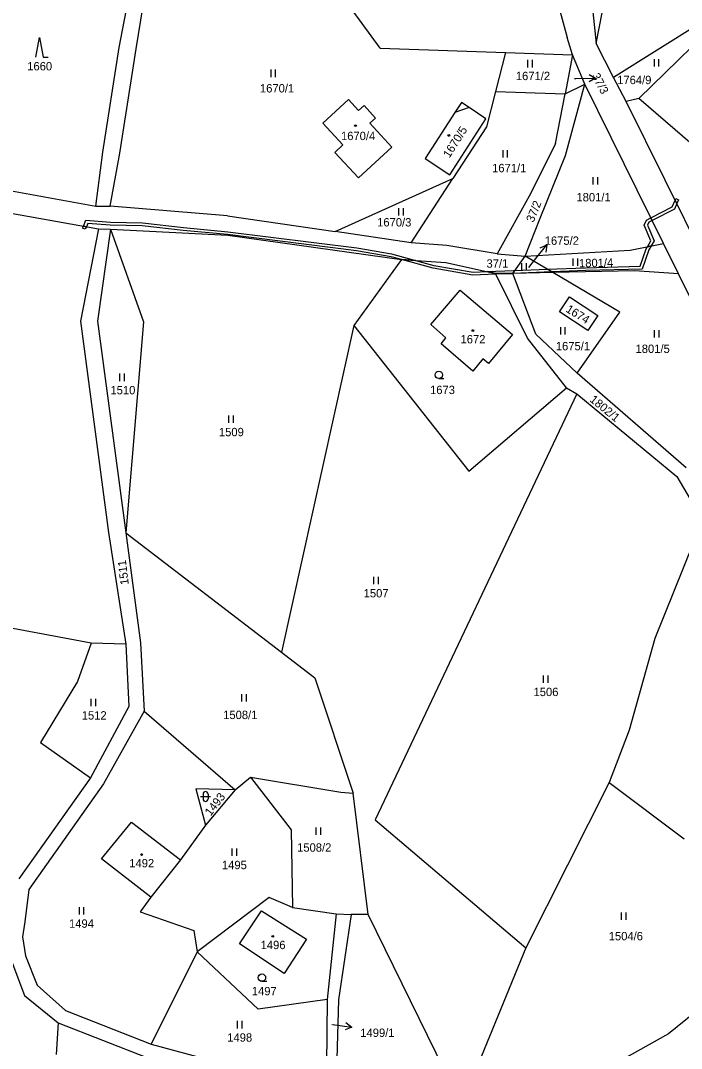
# Model space of a CAD drawing. Extents: x -670359 to -668019, y -978807 to -976674.
# Drawn here: x -669140.5 to -669006.2, y -978516 to -978307.2 of the extents above; entities that cross this region are included whole.
import ezdxf

# ---------------------------------------------------------------- set-up
doc = ezdxf.new("R2010")
doc.units = 0
for name, color, linetype in [('Hranice parcel', 7, 'Continuous'), ('Parcelní čísla', 7, 'Continuous'), ('Vnitřní kresba', 7, 'Continuous'), ('Věcná břemena k části', 7, 'Continuous'), ('Značky budov', 7, 'Continuous'), ('Značky kultur', 7, 'Continuous')]:
    doc.layers.add(name, color=color, linetype=linetype)

msp = doc.modelspace()

# ---------------------------------------------------------------- linework, layer by layer
at = {"layer": 'Hranice parcel'}
msp.add_line((-668983.76, -978492.64), (-669008.9, -978513.02), dxfattribs=at)
for points in [[(-669023.59, -978311.82), (-669014.39, -978265.1)], [(-669117.03, -978312.94), (-669110.87, -978275.01)], [(-669037.45, -978281.32), (-669029.44, -978310.6)], [(-669067.45, -978312.75), (-669085.19, -978288.43)], [(-669120.47, -978312.66), (-669117.25, -978295.74)], [(-669025.06, -978297.61), (-669023.59, -978311.82)], [(-668993.41, -978302), (-669020.01, -978318.72)], [(-669014.9, -978323.01), (-668993.41, -978302)], [(-669123.82, -978333.9), (-669120.47, -978312.66)], [(-669028.35, -978314.14), (-669029.44, -978310.6)], [(-669020.01, -978318.72), (-669023.59, -978311.82)], [(-669120.38, -978334.1), (-669117.03, -978312.94)], [(-669067.45, -978312.75), (-669041.98, -978313.65)], [(-669041.98, -978313.65), (-669044.03, -978321.57)], [(-669041.98, -978313.65), (-669028.35, -978314.14)], [(-669028.35, -978314.14), (-669029.88, -978322.08)], [(-669025.89, -978320.1), (-669028.35, -978314.14)], [(-669017.47, -978323.6), (-669020.01, -978318.72)], [(-669029.88, -978322.08), (-669025.89, -978320.1)], [(-669029.82, -978334.59), (-669025.89, -978320.1)], [(-669009.89, -978352.46), (-669025.89, -978320.1)], [(-669044.03, -978321.57), (-669045.88, -978328.74)], [(-669044.03, -978321.57), (-669029.88, -978322.08)], [(-669031.83, -978332.17), (-669029.88, -978322.08)], [(-669014.9, -978323.01), (-669017.47, -978323.6)], [(-669004.09, -978332.32), (-669014.9, -978323.01)], [(-669079.08, -978327.99), (-669073.88, -978323.23), (-669071.84, -978325.45), (-669070.73, -978324.44), (-669068.43, -978326.98), (-669069.55, -978327.98), (-669065.06, -978332.86), (-669071.89, -978339.11), (-669076.68, -978333.94), (-669075.01, -978332.43), (-669079.08, -978327.99)], [(-669050.95, -978323.81), (-669052.25, -978325.85)], [(-669049.4, -978324.81), (-669050.95, -978323.81)], [(-669045.97, -978327.11), (-669049.4, -978324.81)], [(-669001.61, -978355.56), (-669017.47, -978323.6)], [(-669052.25, -978325.85), (-669058.3, -978335.21)], [(-669053.28, -978338.51), (-669045.97, -978327.11)], [(-669045.88, -978328.74), (-669052.68, -978339.23)], [(-669031.83, -978332.17), (-669036.82, -978342.2)], [(-669125.22, -978344.84), (-669123.82, -978333.9)], [(-669122.33, -978344.87), (-669120.38, -978334.1)], [(-669058.3, -978335.21), (-669053.28, -978338.51)], [(-669034.93, -978347.29), (-669029.82, -978334.59)], [(-669076.63, -978350.04), (-669052.68, -978339.23)], [(-669061.18, -978352.33), (-669052.68, -978339.23)], [(-669152.14, -978339.99), (-669125.22, -978344.84)], [(-669036.82, -978342.2), (-669043.67, -978354.52)], [(-669152.83, -978344.47), (-669124.7, -978349.49)], [(-669125.22, -978344.84), (-669122.33, -978344.87)], [(-669098.5, -978346.81), (-669122.33, -978344.87)], [(-669098.5, -978346.81), (-669076.63, -978350.04)], [(-669038.02, -978355), (-669034.93, -978347.29)], [(-669124.7, -978349.49), (-669128.35, -978368.24)], [(-669122.22, -978349.51), (-669124.9, -978368.24)], [(-669124.7, -978349.49), (-669122.22, -978349.51)], [(-669122.22, -978349.51), (-669098.38, -978350.73)], [(-669122.22, -978349.51), (-669115.54, -978368.38)], [(-669061.18, -978352.33), (-669076.63, -978350.04)], [(-669098.38, -978350.73), (-669063.13, -978355.67)], [(-669053.9, -978352.89), (-669061.18, -978352.33)], [(-669043.67, -978354.52), (-669053.9, -978352.89)], [(-669038.02, -978355), (-669016.67, -978353.79), (-669009.89, -978352.46)], [(-669006.84, -978358.62), (-669009.89, -978352.46)], [(-669063.13, -978355.67), (-669072.8, -978369.08)], [(-669063.13, -978355.67), (-669054.1, -978356.33)], [(-669054.1, -978356.33), (-669044.03, -978358.52)], [(-669043.67, -978354.52), (-669038.02, -978355)], [(-669040.51, -978358.56), (-669038.02, -978355)], [(-669032.35, -978358.35), (-669038.02, -978355)], [(-669037.53, -978371.71), (-669044.03, -978358.52)], [(-669044.03, -978358.52), (-669040.51, -978358.56)], [(-669032.35, -978358.35), (-669040.51, -978358.56)], [(-669035.84, -978370.84), (-669040.51, -978358.56)], [(-669006.84, -978358.62), (-669015.75, -978357.98), (-669032.35, -978358.35)], [(-669018.77, -978366.38), (-669032.35, -978358.35)], [(-668994.57, -978383.44), (-669006.84, -978358.62)], [(-669057.19, -978368.93), (-669051.19, -978361.96)], [(-669051.19, -978361.96), (-669040.56, -978370.95)], [(-669030.99, -978366.32), (-669029, -978363.3)], [(-669029, -978363.3), (-669023.22, -978367.07)], [(-669025.25, -978370.11), (-669030.99, -978366.32)], [(-669027.43, -978378.82), (-669018.77, -978366.38)], [(-669128.35, -978368.24), (-669122.63, -978411.18)], [(-669124.9, -978368.24), (-669119.11, -978411.22)], [(-669115.54, -978368.38), (-669119.11, -978411.22)], [(-669054.1, -978371.61), (-669057.19, -978368.93)], [(-669023.22, -978367.07), (-669025.25, -978370.11)], [(-669072.8, -978369.08), (-669087.51, -978435.47)], [(-669072.8, -978369.08), (-669049.42, -978398.69)], [(-669040.56, -978370.95), (-669045.43, -978376.82)], [(-669027.43, -978378.82), (-669035.84, -978370.84)], [(-669055.07, -978372.8), (-669054.1, -978371.61)], [(-669048.64, -978378.38), (-669055.07, -978372.8)], [(-669029.56, -978381.75), (-669037.53, -978371.71)], [(-669046.62, -978375.85), (-669048.64, -978378.38)], [(-669045.43, -978376.82), (-669046.62, -978375.85)], [(-669005.31, -978398.05), (-669027.43, -978378.82)], [(-669027.46, -978383.02), (-669068.5, -978469.51)], [(-669049.42, -978398.69), (-669029.56, -978381.75)], [(-669029.56, -978381.75), (-669027.46, -978383.02)], [(-669027.46, -978383.02), (-669007.18, -978399.78)], [(-669007.18, -978399.78), (-669001.97, -978408.67)], [(-669001.97, -978408.67), (-669011.67, -978432.66)], [(-669122.63, -978411.18), (-669119.11, -978433.85)], [(-669119.11, -978411.22), (-669116.15, -978433.56)], [(-669119.11, -978411.22), (-669087.51, -978435.47)], [(-669126.15, -978433.62), (-669148.68, -978429.45)], [(-669126.15, -978433.62), (-669128.96, -978441.42)], [(-669119.11, -978433.85), (-669126.15, -978433.62)], [(-669116.15, -978433.56), (-669115.41, -978447.45)], [(-669011.67, -978432.66), (-669016.87, -978451.29)], [(-669119.11, -978433.85), (-669118.52, -978446.5)], [(-669087.51, -978435.47), (-669080.76, -978440.66)], [(-669128.96, -978441.42), (-669136.49, -978453.82)], [(-669080.76, -978440.66), (-669072.92, -978464.1)], [(-669118.52, -978446.5), (-669126.32, -978460.97)], [(-669115.41, -978447.45), (-669123.65, -978462.2)], [(-669115.41, -978447.45), (-669096.93, -978463.46)], [(-669016.87, -978451.29), (-669020.9, -978461.93)], [(-669136.49, -978453.82), (-669126.32, -978460.97)], [(-669096.93, -978463.46), (-669093.78, -978460.85)], [(-669093.78, -978460.85), (-669075.48, -978463.92)], [(-669093.78, -978460.85), (-669085.57, -978471.57)], [(-669126.32, -978460.97), (-669140.91, -978481.53)], [(-669123.65, -978462.2), (-669138.85, -978483.71)], [(-669020.9, -978461.93), (-669037.87, -978495.52)], [(-669020.9, -978461.93), (-669005.65, -978473.4)], [(-669096.93, -978463.46), (-669104.93, -978463.2)], [(-669104.93, -978463.2), (-669102.93, -978470.58)], [(-669096.93, -978463.46), (-669102.93, -978470.58)], [(-669075.48, -978463.92), (-669072.92, -978464.1)], [(-669069.9, -978488.77), (-669072.92, -978464.1)], [(-669124.09, -978477.43), (-669117.97, -978470.02)], [(-669117.97, -978470.02), (-669108.05, -978477.64)], [(-669102.93, -978470.58), (-669108.05, -978477.64)], [(-669068.5, -978469.51), (-669037.87, -978495.52)], [(-669085.57, -978471.57), (-669085.26, -978487.33)], [(-669114.05, -978485.26), (-669124.09, -978477.43)], [(-669108.05, -978477.64), (-669114.05, -978485.26)], [(-669138.85, -978483.71), (-669139.64, -978490.26)], [(-669114.05, -978485.26), (-669116.24, -978488.19)], [(-669090.04, -978485.28), (-669104.64, -978496.32)], [(-669085.26, -978487.33), (-669090.04, -978485.28)], [(-669096.02, -978494.69), (-669091.59, -978487.98)], [(-669091.59, -978487.98), (-669082.4, -978493.76)], [(-669085.26, -978487.33), (-669076.38, -978488.62)], [(-669116.24, -978488.19), (-669105.32, -978491.99)], [(-669076.38, -978488.62), (-669078.25, -978506.04)], [(-669076.38, -978488.62), (-669073.34, -978488.74)], [(-669073.34, -978488.74), (-669075.93, -978506.06)], [(-669069.9, -978488.77), (-669073.34, -978488.74)], [(-669050.94, -978527.45), (-669069.9, -978488.77)], [(-669139.64, -978490.26), (-669140.15, -978493.29)], [(-669105.32, -978491.99), (-669104.64, -978496.32)], [(-669140.15, -978493.29), (-669139.55, -978497.14)], [(-669082.4, -978493.76), (-669086.96, -978500.71)], [(-669104.64, -978496.32), (-669113.97, -978515.09)], [(-669092.28, -978507.97), (-669104.64, -978496.32)], [(-669086.96, -978500.71), (-669096.02, -978494.69)], [(-669037.87, -978495.52), (-669050.94, -978527.45)], [(-669142.52, -978497.83), (-669139.72, -978505.22)], [(-669139.55, -978497.14), (-669137.13, -978503.08)], [(-669137.13, -978503.08), (-669131.42, -978508.26)], [(-669139.72, -978505.22), (-669132.89, -978510.73)], [(-669078.25, -978506.04), (-669092.28, -978507.97)], [(-669078.25, -978506.04), (-669078.53, -978532.83)], [(-669075.93, -978506.06), (-669076.71, -978534.85)], [(-669131.42, -978508.26), (-669113.97, -978515.09)], [(-669132.89, -978510.73), (-669133.28, -978517.2)], [(-669132.89, -978510.73), (-669114.87, -978517.8)], [(-669008.9, -978513.02), (-669045.91, -978533.73)], [(-669113.97, -978515.09), (-669089.38, -978521.76)]]:
    msp.add_lwpolyline(points, dxfattribs=at)
at = {"layer": 'Parcelní čísla'}
for p, q in [((-669025.01, -978318.14), (-669023.7, -978318.87)), ((-669027.99, -978318.94), (-669027.7, -978318.94)), ((-669034.97, -978353.3), (-669033.57, -978352.75)), ((-669037.23, -978357.31), (-669036.08, -978355.87)), ((-669074.4, -978510.7), (-669073.2, -978511.61))]:
    msp.add_line(p, q, dxfattribs=at)
for points in [[(-669027.7, -978318.94), (-669023.7, -978318.87), (-669024.99, -978319.64)], [(-669036.08, -978355.87), (-669033.57, -978352.75), (-669033.8, -978354.24)], [(-669077.17, -978511.11), (-669073.2, -978511.61), (-669074.58, -978512.19)]]:
    msp.add_lwpolyline(points, dxfattribs=at)
at = {"layer": 'Vnitřní kresba'}
msp.add_lwpolyline([(-669049.4, -978324.81), (-669052.25, -978325.85)], dxfattribs=at)
at = {"layer": 'Věcná břemena k části'}
for p, q in [((-669008.11, -978345.03), (-669007.52, -978343.66)), ((-669007.52, -978343.66), (-669007.37, -978343.32)), ((-669007.37, -978343.32), (-669006.82, -978343.55)), ((-669006.82, -978343.55), (-669007.17, -978344.36)), ((-669012.47, -978347.25), (-669008.11, -978345.03)), ((-669007.65, -978345.47), (-669012.2, -978347.8)), ((-669007.17, -978344.36), (-669007.65, -978345.47)), ((-669127.76, -978348.94), (-669127.24, -978347.72)), ((-669127.24, -978347.72), (-669122.28, -978348.12)), ((-669122.28, -978348.12), (-669115.78, -978348.24)), ((-669126.86, -978348.36), (-669127.16, -978349.05)), ((-669122.3, -978348.72), (-669126.86, -978348.36)), ((-669115.82, -978348.84), (-669122.3, -978348.72)), ((-669107.51, -978349.8), (-669115.82, -978348.84)), ((-669115.78, -978348.24), (-669107.45, -978349.2)), ((-669098.47, -978350.65), (-669107.51, -978349.8)), ((-669107.45, -978349.2), (-669098.41, -978350.05)), ((-669098.41, -978350.05), (-669072.21, -978353.35)), ((-669072.29, -978353.95), (-669098.47, -978350.65)), ((-669065.25, -978355.13), (-669072.29, -978353.95)), ((-669072.21, -978353.35), (-669065.13, -978354.55)), ((-669014.63, -978357.09), (-669013.4, -978353.51)), ((-669012.86, -978353.77), (-669014.19, -978357.67)), ((-669013.4, -978353.51), (-669013.16, -978353.1)), ((-669012.38, -978352.95), (-669012.86, -978353.77)), ((-669063.13, -978355.67), (-669065.25, -978355.13)), ((-669065.13, -978354.55), (-669060.3, -978355.88)), ((-669045.68, -978358.16), (-669040.33, -978357.94)), ((-669032.53, -978358.24), (-669040.51, -978358.56)), ((-669040.33, -978357.94), (-669040.07, -978357.93)), ((-669040.07, -978357.93), (-669033.49, -978357.67)), ((-669033.49, -978357.67), (-669025.7, -978357.37)), ((-669025.68, -978357.97), (-669032.53, -978358.24)), ((-669025.7, -978357.37), (-669014.63, -978357.09)), ((-669014.19, -978357.67), (-669025.68, -978357.97))]:
    msp.add_line(p, q, dxfattribs=at)
for points in [[(-669007.17, -978344.36), (-669007.52, -978343.66)], [(-669007.52, -978343.66), (-669007.17, -978344.36)], [(-669013.16, -978353.1), (-669012.46, -978351.88), (-669013.8, -978348.76), (-669013.37, -978347.71), (-669012.47, -978347.25), (-669012.2, -978347.8), (-669012.89, -978348.15), (-669013.14, -978348.76), (-669011.78, -978351.92), (-669012.38, -978352.95), (-669013.16, -978353.1)], [(-669012.2, -978347.8), (-669012.47, -978347.25)], [(-669127.76, -978348.94), (-669127.16, -978349.05), (-669127.38, -978349.57), (-669127.93, -978349.34), (-669127.76, -978348.94)], [(-669127.16, -978349.05), (-669127.76, -978348.94)], [(-669013.16, -978353.1), (-669012.38, -978352.95)], [(-669060.3, -978355.88), (-669063.13, -978355.67)], [(-669063.13, -978355.67), (-669060.3, -978355.88), (-669056.57, -978356.9), (-669048.58, -978358.28), (-669045.68, -978358.16), (-669044.03, -978358.52), (-669040.51, -978358.56), (-669043.94, -978358.7), (-669048.62, -978358.88), (-669056.71, -978357.48), (-669063.13, -978355.67)], [(-669040.51, -978358.56), (-669044.03, -978358.52), (-669045.68, -978358.16)]]:
    msp.add_lwpolyline(points, dxfattribs=at)
at = {"layer": 'Značky budov'}
for centre in [(-669072.47, -978328.52), (-669053.5, -978330.5), (-669048.62, -978370.14), (-669115.93, -978476.58), (-669089.28, -978493.19)]:
    msp.add_circle(centre, 0.175, dxfattribs=at)
at = {"layer": 'Značky kultur'}
for p, q in [((-669037.51, -978315.17), (-669037.51, -978316.67)), ((-669036.51, -978316.67), (-669036.51, -978315.17)), ((-669011.8, -978314.99), (-669011.8, -978316.49)), ((-669010.8, -978316.49), (-669010.8, -978314.99)), ((-669089.7, -978317.14), (-669089.7, -978318.64)), ((-669088.7, -978318.64), (-669088.7, -978317.14)), ((-669042.56, -978333.5), (-669042.56, -978335)), ((-669041.56, -978335), (-669041.56, -978333.5)), ((-669024.21, -978338.96), (-669024.21, -978340.46)), ((-669023.21, -978340.46), (-669023.21, -978338.96)), ((-669063.74, -978345.25), (-669063.74, -978346.75)), ((-669062.74, -978346.75), (-669062.74, -978345.25)), ((-669038.74, -978356.44), (-669038.74, -978357.94)), ((-669037.74, -978357.94), (-669037.74, -978356.44)), ((-669028.32, -978355.51), (-669028.32, -978357.01)), ((-669027.32, -978357.01), (-669027.32, -978355.51)), ((-669030.84, -978369.46), (-669030.84, -978370.96)), ((-669029.84, -978370.96), (-669029.84, -978369.46)), ((-669011.78, -978370.05), (-669011.78, -978371.55)), ((-669010.78, -978371.55), (-669010.78, -978370.05)), ((-669120.4, -978378.89), (-669120.4, -978380.39)), ((-669119.4, -978380.39), (-669119.4, -978378.89)), ((-669055.55, -978379.9), (-669054.55, -978379.9)), ((-669098.26, -978387.4), (-669098.26, -978388.9)), ((-669097.26, -978388.9), (-669097.26, -978387.4)), ((-669068.81, -978420.14), (-669068.81, -978421.64)), ((-669067.81, -978421.64), (-669067.81, -978420.14)), ((-669034.33, -978440.19), (-669034.33, -978441.69)), ((-669033.33, -978441.69), (-669033.33, -978440.19)), ((-669095.61, -978443.99), (-669095.61, -978445.49)), ((-669094.61, -978445.49), (-669094.61, -978443.99)), ((-669126.23, -978444.96), (-669126.23, -978446.46)), ((-669125.23, -978446.46), (-669125.23, -978444.96)), ((-669103.94, -978464.78), (-669101.94, -978464.78)), ((-669103.44, -978464.28), (-669103.44, -978465.28)), ((-669102.44, -978464.28), (-669102.44, -978465.28)), ((-669080.51, -978471.05), (-669080.51, -978472.55)), ((-669079.51, -978472.55), (-669079.51, -978471.05)), ((-669097.61, -978475.35), (-669097.61, -978476.85)), ((-669096.61, -978476.85), (-669096.61, -978475.35)), ((-669128.64, -978487.25), (-669128.64, -978488.75)), ((-669127.64, -978488.75), (-669127.64, -978487.25)), ((-669018.5, -978488.32), (-669018.5, -978489.82)), ((-669017.5, -978489.82), (-669017.5, -978488.32)), ((-669091.48, -978502.33), (-669090.48, -978502.33)), ((-669096.52, -978510.39), (-669096.52, -978511.89)), ((-669095.52, -978511.89), (-669095.52, -978510.39))]:
    msp.add_line(p, q, dxfattribs=at)
msp.add_lwpolyline([(-669137.42, -978314.59), (-669136.67, -978310.59), (-669135.92, -978314.59), (-669134.92, -978314.59)], dxfattribs=at)
for centre, radius in [((-669072.47, -978328.52), 0.175), ((-669053.5, -978330.5), 0.175), ((-669048.62, -978370.14), 0.175), ((-669055.55, -978379.15), 0.75), ((-669115.93, -978476.58), 0.175), ((-669089.28, -978493.19), 0.175), ((-669091.48, -978501.58), 0.75)]:
    msp.add_circle(centre, radius, dxfattribs=at)
for centre, start, end in [((-669102.94, -978464.28), 0, 180), ((-669102.94, -978465.28), 180, 0)]:
    msp.add_arc(centre, 0.5, start, end, dxfattribs=at)

# ---------------------------------------------------------------- texts
at = {"layer": 'Parcelní čísla'}
for s, height, p in [('1660', 1.7, (-669139.17, -978317.29)), ('1671/2', 1.7, (-669039.88, -978319.26)), ('37/3', 0.1, (-669028.15, -978318.94)), ('1764/9', 1.7, (-669019.29, -978320.08)), ('1670/1', 1.7, (-669091.88, -978321.77)), ('1670/4', 1.7, (-669075.41, -978331.45)), ('1671/1', 1.7, (-669044.71, -978337.98)), ('1801/1', 1.7, (-669027.57, -978343.9)), ('1670/3', 1.7, (-669068.07, -978348.99)), ('1675/2', 1.7, (-669034.02, -978352.72)), ('37/1', 1.7, (-669045.85, -978357.37)), ('1675/2', 0.1, (-669037.47, -978357.31)), ('1672', 1.7, (-669051.12, -978372.74)), ('1675/1', 1.7, (-669031.76, -978374.15)), ('1801/5', 1.7, (-669015.56, -978374.69)), ('1510', 1.7, (-669122.26, -978383.09)), ('1673', 1.7, (-669057.32, -978383.04)), ('1509', 1.7, (-669100.22, -978391.6)), ('1507', 1.7, (-669070.81, -978424.34)), ('1506', 1.7, (-669036.29, -978444.39)), ('1512', 1.7, (-669128.09, -978449.16)), ('1508/1', 1.7, (-669099.35, -978449.06)), ('1508/2', 1.7, (-669084.33, -978476)), ('1492', 1.7, (-669118.43, -978479.18)), ('1495', 1.7, (-669099.61, -978479.55)), ('1494', 1.7, (-669130.68, -978491.45)), ('1504/6', 1.7, (-669021.01, -978494)), ('1496', 1.7, (-669091.74, -978495.79)), ('1497', 1.7, (-669093.54, -978505.17)), ('1499/1', 0.1, (-669077.39, -978511.11)), ('1498', 1.7, (-669098.52, -978514.59)), ('1499/1', 1.7, (-669071.49, -978513.63))]:
    msp.add_text(s, height=height, dxfattribs=at).set_placement(p)
for s, rotation, p in [('37/3', 297.6821, (-669024.5, -978318.37)), ('1670/5', 57.6091, (-669053.38, -978335.21)), ('37/2', 67.7236, (-669036.31, -978348.29)), ('1801/4', 0.9167, (-669027.04, -978357.3)), ('1674', 328.4486, (-669029.88, -978366.22)), ('1802/1', 320.8097, (-669025.01, -978384.41)), ('1511', 96.8431, (-669118.53, -978421.69)), ('1493', 52.457, (-669101.9, -978468.87))]:
    msp.add_text(s, height=1.7, rotation=rotation, dxfattribs=at).set_placement(p)

doc.saveas('drawing.dxf')
